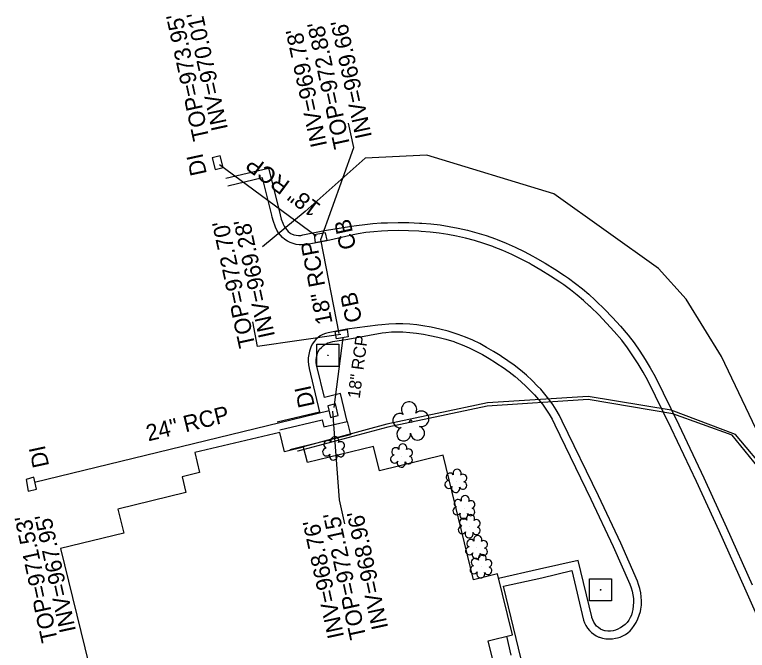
# Model space of a CAD drawing. Extents: x 1614427 to 1617186, y 896524 to 905462.
# Drawn here: x 1615679.7 to 1615858.2, y 904364.8 to 904519.9 of the extents above; entities that cross this region are included whole.
import ezdxf

# ---------------------------------------------------------------- set-up
doc = ezdxf.new("R2010")
doc.units = 0
for name, color, linetype in [('Exist Building', 7, 'Continuous'), ('Exist Other Culture Area Outline', 7, 'Continuous'), ('Exist Roads Curbs', 7, 'Continuous'), ('Exist Roads EOP Other', 7, 'Continuous'), ('Exist Structure Minor Catch Basin', 7, 'Continuous'), ('Exist Structure Minor Catch Basin Leader', 7, 'Continuous'), ('Exist Structure Minor Catch Basin Text', 7, 'Continuous'), ('Exist Structure Minor Catch Basin Top Elevation', 7, 'Continuous'), ('Exist Structure Minor Drop Inlet', 7, 'Continuous'), ('Exist Structure Minor Drop Inlet Leader', 7, 'Continuous'), ('Exist Structure Minor Drop Inlet Text', 7, 'Continuous'), ('Exist Structure Minor Drop Inlet Top Elevation', 7, 'Continuous'), ('Exist Structure Minor Pipes RCP 18 Inch', 7, 'Continuous'), ('Exist Structure Minor Pipes RCP 18 Inch Invert', 7, 'Continuous'), ('Exist Structure Minor Pipes RCP 18 Inch Text', 7, 'Continuous'), ('Exist Structure Minor Pipes RCP 24 Inch', 7, 'Continuous'), ('Exist Structure Minor Pipes RCP 24 Inch Invert', 7, 'Continuous'), ('Exist Structure Minor Pipes RCP 24 Inch Text', 7, 'Continuous'), ('Exist Utilities Other Pole With Base CELL', 7, 'Continuous'), ('Exist Utilities Power UG Cable SUE LOS B', 7, 'Continuous'), ('Exist Utilities TV UG Cable SUE LOS B', 7, 'Continuous'), ('Exist Utilities TV UG FO Cable SUE LOS B', 7, 'Continuous'), ('Exist Vegetation Shrub CELL', 7, 'Continuous'), ('Exist Vegetation Tree CELL', 7, 'Continuous')]:
    doc.layers.add(name, color=color, linetype=linetype)

msp = doc.modelspace()

# ---------------------------------------------------------------- linework, layer by layer
at = {"layer": 'Exist Building'}
msp.add_lwpolyline([(1615796.82, 904359.94), (1615795.04, 904367.19), (1615800.95, 904368.63), (1615797.32, 904383.49), (1615791.48, 904382.06), (1615784.05, 904412.43), (1615768.6, 904408.65), (1615767.15, 904414.58), (1615750.99, 904410.63), (1615750.06, 904414.42), (1615745.4, 904413.28), (1615744.28, 904418), (1615723.6, 904413.1), (1615724.75, 904408.23), (1615720.48, 904407.19), (1615721.42, 904403.35), (1615704.83, 904399.3), (1615706.27, 904393.44), (1615690.83, 904389.67), (1615703.65, 904337.25)], dxfattribs=at)
at = {"layer": 'Exist Other Culture Area Outline'}
msp.add_lwpolyline([(1615760.69, 904420.62), (1615761.47, 904417.39), (1615746.75, 904413.76), (1615746.78, 904413.62)], dxfattribs=at)
at = {"layer": 'Exist Roads Curbs'}
for points in [[(1615731.16, 904479.96), (1615741.52, 904482.45), (1615744.25, 904471.48), (1615744.36, 904471.03), (1615744.65, 904470.03), (1615745.02, 904469.01), (1615745.1, 904468.8), (1615745.35, 904468.28), (1615745.63, 904467.82), (1615745.96, 904467.39), (1615746.33, 904466.99), (1615746.73, 904466.65), (1615746.91, 904466.53), (1615747.16, 904466.4), (1615747.69, 904466.2), (1615748.24, 904466.07), (1615748.81, 904466.02), (1615749.37, 904466.05), (1615749.93, 904466.16), (1615755.19, 904467.22), (1615761.73, 904468.29), (1615763.01, 904468.47), (1615765, 904468.7), (1615766.99, 904468.92), (1615768.97, 904469.07), (1615770.54, 904469.14), (1615773.13, 904469.19), (1615775.72, 904469.16), (1615778.29, 904469.05), (1615778.87, 904469.02), (1615781.1, 904468.84), (1615783.34, 904468.58), (1615785.57, 904468.24), (1615787.78, 904467.82), (1615789.99, 904467.3), (1615792.31, 904466.68), (1615794.6, 904465.98), (1615796.87, 904465.2), (1615797.22, 904465.06), (1615799.45, 904464.16), (1615801.67, 904463.17), (1615803.85, 904462.12), (1615805.98, 904460.99), (1615806.53, 904460.68), (1615808.95, 904459.28), (1615811.33, 904457.81), (1615813.66, 904456.28), (1615814.66, 904455.59), (1615816.36, 904454.35), (1615818.02, 904453.04), (1615819.62, 904451.67), (1615821.16, 904450.26), (1615821.4, 904450.02), (1615823.42, 904448.04), (1615825.38, 904446), (1615827.28, 904443.9), (1615829.15, 904441.72), (1615830.6, 904439.8), (1615831.99, 904437.82), (1615833.31, 904435.79), (1615834.56, 904433.73), (1615835.75, 904431.6), (1615841.49, 904419.88), (1615847.63, 904406.89), (1615853.12, 904394.83), (1615859.38, 904380.83)], [(1615744.3, 904418.61), (1615754.58, 904421.03), (1615754.99, 904419.34), (1615760.69, 904420.62), (1615759.08, 904427.47), (1615755.15, 904426.53), (1615753.27, 904434.19), (1615753.22, 904434.4), (1615753.13, 904435.04), (1615753.12, 904435.68), (1615753.2, 904436.32), (1615753.35, 904436.94), (1615753.57, 904437.54), (1615753.87, 904438.11), (1615753.98, 904438.26), (1615754.41, 904438.74), (1615754.9, 904439.16), (1615755.43, 904439.51), (1615756, 904439.8), (1615756.61, 904440.02), (1615757.24, 904440.15), (1615760.88, 904440.75), (1615769.23, 904442.25), (1615770.08, 904442.37), (1615771.47, 904442.51), (1615772.87, 904442.56), (1615774.27, 904442.52), (1615775.95, 904442.4), (1615777.62, 904442.21), (1615779.27, 904441.93), (1615780.81, 904441.65), (1615782.78, 904441.22), (1615784.74, 904440.72), (1615786.66, 904440.15), (1615787.03, 904440.02), (1615788.76, 904439.36), (1615790.44, 904438.63), (1615792.09, 904437.83), (1615793.7, 904436.97), (1615795.28, 904436.04), (1615796.87, 904435.01), (1615797.18, 904434.82), (1615798.72, 904433.81), (1615800.2, 904432.75), (1615801.63, 904431.63), (1615803.01, 904430.45), (1615804.35, 904429.21), (1615805.65, 904427.9), (1615806.37, 904427.14), (1615807.35, 904426.03), (1615808.26, 904424.89), (1615809.11, 904423.69), (1615809.9, 904422.46), (1615810.62, 904421.19), (1615811.3, 904419.85), (1615820.11, 904401.68), (1615825.51, 904390.16), (1615829.55, 904380.96), (1615829.89, 904380.12), (1615830.15, 904379.26), (1615830.34, 904378.38), (1615830.45, 904377.48), (1615830.48, 904376.57), (1615830.43, 904375.67), (1615830.3, 904374.77), (1615830.16, 904374.13), (1615829.95, 904373.46), (1615829.67, 904372.83), (1615829.31, 904372.23), (1615828.89, 904371.67), (1615828.41, 904371.17), (1615827.87, 904370.72), (1615827.29, 904370.34), (1615827.23, 904370.3), (1615826.68, 904370), (1615826.1, 904369.76), (1615825.49, 904369.6), (1615824.86, 904369.52), (1615824.23, 904369.51), (1615823.6, 904369.59), (1615823.52, 904369.6), (1615822.96, 904369.79), (1615822.42, 904370.05), (1615821.93, 904370.39), (1615821.49, 904370.78), (1615821.1, 904371.23), (1615820.78, 904371.73), (1615820.53, 904372.27), (1615820.35, 904372.84), (1615820.31, 904373.03), (1615817, 904386.76), (1615807.59, 904384.63), (1615797.6, 904382.36)], [(1615799.53, 904368.28), (1615800.62, 904363.71)]]:
    msp.add_lwpolyline(points, dxfattribs=at)
at = {"layer": 'Exist Roads EOP Other'}
for points in [[(1615863.88, 904365.98), (1615857.57, 904380.02), (1615851.31, 904394.01), (1615845.82, 904406.05), (1615839.69, 904419.02), (1615833.99, 904430.67), (1615832.84, 904432.72), (1615831.62, 904434.73), (1615830.34, 904436.7), (1615828.98, 904438.63), (1615827.6, 904440.47), (1615825.79, 904442.58), (1615823.92, 904444.64), (1615822, 904446.64), (1615820.02, 904448.59), (1615819.79, 904448.8), (1615818.3, 904450.18), (1615816.75, 904451.5), (1615815.16, 904452.76), (1615813.52, 904453.96), (1615812.55, 904454.62), (1615810.26, 904456.13), (1615807.92, 904457.57), (1615805.55, 904458.95), (1615805.03, 904459.24), (1615802.95, 904460.34), (1615800.83, 904461.37), (1615798.67, 904462.32), (1615796.49, 904463.21), (1615796.19, 904463.32), (1615793.98, 904464.08), (1615791.76, 904464.76), (1615789.5, 904465.37), (1615787.37, 904465.87), (1615785.23, 904466.28), (1615783.08, 904466.61), (1615780.91, 904466.86), (1615778.74, 904467.03), (1615778.2, 904467.06), (1615775.67, 904467.17), (1615773.14, 904467.2), (1615770.6, 904467.15), (1615769.08, 904467.08), (1615767.17, 904466.94), (1615765.27, 904466.72), (1615763.38, 904466.42), (1615762.18, 904466.19), (1615755.73, 904464.72), (1615752.74, 904464.11), (1615750.46, 904463.74), (1615749.71, 904463.7), (1615748.97, 904463.74), (1615748.23, 904463.85), (1615747.51, 904464.04), (1615746.81, 904464.31), (1615746.15, 904464.65), (1615745.53, 904465.05), (1615744.96, 904465.55), (1615744.44, 904466.09), (1615743.98, 904466.69), (1615743.59, 904467.34), (1615743.27, 904468.02), (1615743.16, 904468.31), (1615742.76, 904469.41), (1615742.43, 904470.52), (1615742.31, 904471.01), (1615740.06, 904480.05), (1615731.63, 904478.03)], [(1615803.08, 904362.72), (1615798.82, 904380.47), (1615808.12, 904382.55), (1615815.45, 904384.33), (1615818.31, 904372.21), (1615818.56, 904371.53), (1615818.88, 904370.89), (1615819.27, 904370.28), (1615819.72, 904369.72), (1615820.23, 904369.21), (1615820.8, 904368.76), (1615821.41, 904368.38), (1615822.06, 904368.07), (1615822.16, 904368.03), (1615822.93, 904367.82), (1615823.72, 904367.69), (1615824.52, 904367.64), (1615825.32, 904367.67), (1615826.11, 904367.78), (1615826.56, 904367.88), (1615827.25, 904368.08), (1615827.9, 904368.36), (1615828.53, 904368.71), (1615829.1, 904369.13), (1615829.63, 904369.61), (1615830.07, 904370.11), (1615830.63, 904370.87), (1615831.12, 904371.67), (1615831.54, 904372.51), (1615831.89, 904373.39), (1615832.16, 904374.29), (1615832.29, 904374.86), (1615832.4, 904375.87), (1615832.42, 904376.89), (1615832.37, 904377.9), (1615832.23, 904378.91), (1615832.02, 904379.91), (1615831.73, 904380.88), (1615831.41, 904381.72), (1615827.35, 904390.99), (1615821.94, 904402.55), (1615813.11, 904420.75), (1615812.4, 904422.15), (1615811.63, 904423.51), (1615810.78, 904424.83), (1615809.87, 904426.1), (1615808.9, 904427.33), (1615807.86, 904428.51), (1615807.1, 904429.31), (1615805.76, 904430.66), (1615804.36, 904431.96), (1615802.91, 904433.2), (1615801.41, 904434.37), (1615799.86, 904435.48), (1615798.27, 904436.52), (1615797.95, 904436.72), (1615796.34, 904437.76), (1615794.69, 904438.74), (1615793, 904439.64), (1615791.28, 904440.47), (1615789.52, 904441.23), (1615787.73, 904441.91), (1615787.28, 904442.07), (1615785.28, 904442.67), (1615783.25, 904443.19), (1615781.2, 904443.64), (1615779.14, 904444.01), (1615777.69, 904444.23), (1615775.99, 904444.39), (1615774.27, 904444.47), (1615772.56, 904444.47), (1615770.84, 904444.39), (1615769.13, 904444.23), (1615768.17, 904444.11), (1615760.58, 904443.14), (1615756.04, 904442.28), (1615755.38, 904442.11), (1615754.75, 904441.85), (1615754.15, 904441.53), (1615753.6, 904441.14), (1615753.09, 904440.68), (1615752.65, 904440.17), (1615752.26, 904439.61), (1615751.95, 904439.01), (1615751.77, 904438.57), (1615751.51, 904437.78), (1615751.33, 904436.97), (1615751.23, 904436.15), (1615751.21, 904435.33), (1615751.27, 904434.5), (1615751.41, 904433.69), (1615751.44, 904433.59), (1615753.95, 904422.91), (1615743.63, 904420.46)]]:
    msp.add_lwpolyline(points, dxfattribs=at)
at = {"layer": 'Exist Structure Minor Catch Basin'}
for points in [[(1615752.63, 904466.14), (1615752.87, 904464.3), (1615755.81, 904464.86), (1615755.43, 904466.66), (1615752.63, 904466.14)], [(1615758.08, 904440.83), (1615757.8, 904442.63), (1615760.71, 904443.08), (1615760.92, 904441.28), (1615758.08, 904440.83)]]:
    msp.add_lwpolyline(points, dxfattribs=at)
at = {"layer": 'Exist Structure Minor Catch Basin Leader'}
for points in [[(1615754.3, 904465.06), (1615762.34, 904487.51), (1615761.06, 904493.37)], [(1615759.19, 904441.86), (1615738.84, 904438.98), (1615737.67, 904444.93)]]:
    msp.add_lwpolyline(points, dxfattribs=at)
at = {"layer": 'Exist Structure Minor Drop Inlet'}
for points in [[(1615728.53, 904482.09), (1615730.47, 904482.6), (1615729.75, 904485.43), (1615727.83, 904484.96), (1615728.53, 904482.09)], [(1615756.6, 904421.64), (1615758.47, 904422.1), (1615757.83, 904424.96), (1615755.96, 904424.48), (1615756.6, 904421.64)], [(1615684.32, 904407.06), (1615682.44, 904406.53), (1615682.99, 904403.69), (1615685.01, 904404.19), (1615684.32, 904407.06)]]:
    msp.add_lwpolyline(points, dxfattribs=at)
at = {"layer": 'Exist Structure Minor Drop Inlet Leader'}
msp.add_lwpolyline([(1615757.12, 904423.15), (1615758.78, 904401.59), (1615760.05, 904395.73)], dxfattribs=at)
at = {"layer": 'Exist Structure Minor Pipes RCP 18 Inch'}
for p, q in [((1615753.15, 904465.83), (1615729.6, 904483.25)), ((1615753.15, 904465.83), (1615729.6, 904483.25)), ((1615758.75, 904442.15), (1615754.3, 904465.06)), ((1615758.75, 904442.15), (1615754.3, 904465.06)), ((1615759.66, 904441.1), (1615757.43, 904424.11)), ((1615759.66, 904441.1), (1615757.43, 904424.11))]:
    msp.add_line(p, q, dxfattribs=at)
at = {"layer": 'Exist Structure Minor Pipes RCP 24 Inch'}
msp.add_line((1615756.34, 904423.26), (1615684.48, 904405.75), dxfattribs=at)
msp.add_line((1615756.34, 904423.26), (1615684.48, 904405.75), dxfattribs=at)
at = {"layer": 'Exist Utilities Other Pole With Base CELL'}
for p, q in [((1615756, 904436.8), (1615756, 904436.8)), ((1615822.45, 904379.6), (1615822.45, 904379.6))]:
    msp.add_line(p, q, dxfattribs=at)
for points in [[(1615753.27, 904439.5), (1615758.67, 904439.5), (1615758.67, 904434.1), (1615753.27, 904434.1), (1615753.27, 904439.5)], [(1615819.73, 904382.3), (1615825.13, 904382.3), (1615825.13, 904376.9), (1615819.73, 904376.9), (1615819.73, 904382.3)]]:
    msp.add_lwpolyline(points, dxfattribs=at)
for centre in [(1615756, 904436.8), (1615822.45, 904379.6)]:
    msp.add_circle(centre, 0.0707, dxfattribs=at)
at = {"layer": 'Exist Utilities Power UG Cable SUE LOS B'}
msp.add_lwpolyline([(1616024.8, 904379.75), (1616007.51, 904376.09), (1615983.58, 904379.37), (1615970.76, 904382.21), (1615936.94, 904387.13), (1615897.7, 904396.33), (1615868.35, 904406.71), (1615862.89, 904413.51), (1615851.92, 904436.53), (1615843.3, 904450.47), (1615836.53, 904457.93), (1615811.09, 904476.14), (1615780.1, 904485.64), (1615765.05, 904484.84), (1615750.44, 904471.86), (1615740.03, 904463.22)], dxfattribs=at)
at = {"layer": 'Exist Utilities TV UG Cable SUE LOS B'}
msp.add_lwpolyline([(1616027.58, 904363.35), (1616023.21, 904368.31), (1616017.83, 904371.19), (1615998.91, 904375.25), (1615970.55, 904379.25), (1615936.7, 904383.75), (1615897.49, 904393.93), (1615866.72, 904404.04), (1615862.97, 904406.89), (1615854.55, 904417.3), (1615840.06, 904422.53), (1615819.41, 904426.03), (1615794.82, 904424.38), (1615770.62, 904419.24), (1615748.65, 904413.39), (1615748.63, 904413.39)], dxfattribs=at)
at = {"layer": 'Exist Utilities TV UG FO Cable SUE LOS B'}
msp.add_lwpolyline([(1616082.03, 904205.63), (1616078.76, 904211.5), (1616072.95, 904217.64), (1616063.83, 904236.79), (1616050.03, 904274.65), (1616036.99, 904318.99), (1616023.92, 904368.58), (1616017.91, 904371.93), (1615998.76, 904375.92), (1615970.79, 904380.24), (1615936.88, 904384.46), (1615897.53, 904394.73), (1615867.22, 904404.56), (1615863.54, 904407.73), (1615855.35, 904417.46), (1615839.69, 904423.44), (1615819.45, 904426.72), (1615794.88, 904425.22), (1615770.33, 904420), (1615748.51, 904414.05)], dxfattribs=at)
at = {"layer": 'Exist Vegetation Shrub CELL'}
for p, q in [((1615757.47, 904413.93), (1615757.47, 904413.93)), ((1615774.01, 904412.17), (1615774.01, 904412.17)), ((1615787.26, 904405.99), (1615787.26, 904405.99)), ((1615789.22, 904399.55), (1615789.22, 904399.55)), ((1615790.53, 904394.93), (1615790.53, 904394.93)), ((1615792.29, 904389.81), (1615792.29, 904389.81)), ((1615793.38, 904385.18), (1615793.38, 904385.18))]:
    msp.add_line(p, q, dxfattribs=at)
for centre, radius, start, end in [((1615757.69, 904415.97), 0.99, 334.8391, 200.4717), ((1615755.98, 904415.05), 0.968, 35.8908, 245.4216), ((1615759.14, 904414.8), 0.929, 284.4567, 126.0861), ((1615774.24, 904414.21), 0.99, 334.8391, 200.4717), ((1615755.67, 904413.22), 0.955, 95.1099, 327.9534), ((1615757.34, 904412.24), 0.984, 151.2797, 21.387), ((1615759.1, 904413), 0.937, 204.9913, 73.4601), ((1615772.53, 904413.3), 0.968, 35.8908, 245.4216), ((1615775.68, 904413.04), 0.929, 284.4567, 126.0861), ((1615772.21, 904411.47), 0.955, 95.1099, 327.9534), ((1615773.88, 904410.49), 0.984, 151.2797, 21.387), ((1615775.65, 904411.24), 0.937, 204.9913, 73.4601), ((1615787.49, 904408.03), 0.99, 334.8391, 200.4717), ((1615785.78, 904407.11), 0.968, 35.8908, 245.4216), ((1615788.93, 904406.86), 0.929, 284.4567, 126.0861), ((1615785.46, 904405.28), 0.955, 95.1099, 327.9534), ((1615788.9, 904405.06), 0.937, 204.9913, 73.4601), ((1615787.13, 904404.3), 0.984, 151.2797, 21.387), ((1615789.44, 904401.59), 0.99, 334.8391, 200.4717), ((1615787.73, 904400.67), 0.968, 35.8908, 245.4216), ((1615790.89, 904400.41), 0.929, 284.4567, 126.0861), ((1615787.42, 904398.84), 0.955, 95.1099, 327.9534), ((1615789.09, 904397.86), 0.984, 151.2797, 21.387), ((1615790.85, 904398.62), 0.937, 204.9913, 73.4601), ((1615789.05, 904396.05), 0.968, 35.8908, 245.4216), ((1615790.76, 904396.97), 0.99, 334.8391, 200.4717), ((1615792.21, 904395.8), 0.929, 284.4567, 126.0861), ((1615788.73, 904394.22), 0.955, 95.1099, 327.9534), ((1615792.17, 904394), 0.937, 204.9913, 73.4601), ((1615790.41, 904393.24), 0.984, 151.2797, 21.387), ((1615790.81, 904390.94), 0.968, 35.8908, 245.4216), ((1615792.52, 904391.86), 0.99, 334.8391, 200.4717), ((1615793.96, 904390.68), 0.929, 284.4567, 126.0861), ((1615790.49, 904389.11), 0.955, 95.1099, 327.9534), ((1615793.93, 904388.89), 0.937, 204.9913, 73.4601), ((1615792.16, 904388.13), 0.984, 151.2797, 21.387), ((1615793.61, 904387.22), 0.99, 334.8391, 200.4717), ((1615791.9, 904386.31), 0.968, 35.8908, 245.4216), ((1615795.05, 904386.05), 0.929, 284.4567, 126.0861), ((1615791.58, 904384.48), 0.955, 95.1099, 327.9534), ((1615793.25, 904383.5), 0.984, 151.2797, 21.387), ((1615795.02, 904384.25), 0.937, 204.9913, 73.4601)]:
    msp.add_arc(centre, radius, start, end, dxfattribs=at)
at = {"layer": 'Exist Vegetation Tree CELL'}
msp.add_line((1615776.18, 904420.71), (1615776.18, 904420.71), dxfattribs=at)
msp.add_circle((1615776.18, 904420.71), 0.326, dxfattribs=at)
for centre, radius, start, end in [((1615775.79, 904423.58), 1.86, 330.1651, 219.7134), ((1615773.57, 904420.86), 1.73, 62.6636, 279.3457), ((1615778.73, 904421.3), 1.9, 257.1011, 134.1999), ((1615774.47, 904417.59), 1.69, 111.5671, 6.231), ((1615777.85, 904417.81), 1.7, 181.2822, 74.56)]:
    msp.add_arc(centre, radius, start, end, dxfattribs=at)

# ---------------------------------------------------------------- texts
at = {"layer": 'Exist Structure Minor Catch Basin Text'}
for p in [(1615762.94, 904463.05), (1615764.39, 904445.25)]:
    msp.add_text('CB', height=4, rotation=102.2667, dxfattribs=at).set_placement(p)
at = {"layer": 'Exist Structure Minor Catch Basin Top Elevation'}
for s, p in [("TOP=972.88'", (1615761.5, 904487.65)), ("TOP=972.70'", (1615738.34, 904439.12))]:
    msp.add_text(s, height=4, rotation=102.2667, dxfattribs=at).set_placement(p)
at = {"layer": 'Exist Structure Minor Drop Inlet Text'}
for p in [(1615726.52, 904481.07), (1615752.83, 904424.51), (1615688.1, 904409.86)]:
    msp.add_text('DI', height=4, rotation=102.2667, dxfattribs=at).set_placement(p)
at = {"layer": 'Exist Structure Minor Drop Inlet Top Elevation'}
for s, p in [("TOP=973.95'", (1615727.13, 904489.61)), ("TOP=971.53'", (1615690.21, 904367.25)), ("TOP=972.15'", (1615765.38, 904367.99))]:
    msp.add_text(s, height=4, rotation=102.2667, dxfattribs=at).set_placement(p)
at = {"layer": 'Exist Structure Minor Pipes RCP 18 Inch Invert'}
for s, p in [("INV=970.01'", (1615731.65, 904492.03)), ("INV=969.66'", (1615766.75, 904490.12)), ("INV=969.78'", (1615755.83, 904488)), ("INV=969.28'", (1615743.13, 904441.52)), ("INV=968.96'", (1615770.71, 904370.38))]:
    msp.add_text(s, height=4, rotation=102.2667, dxfattribs=at).set_placement(p)
at = {"layer": 'Exist Structure Minor Pipes RCP 18 Inch Text'}
for height, rotation, p in [(4, 143.5072, (1615754.52, 904473.39)), (4, 100.9994, (1615757.16, 904444.69)), (3, 82.5271, (1615763.74, 904426.13))]:
    msp.add_text('18" RCP', height=height, rotation=rotation, dxfattribs=at).set_placement(p)
at = {"layer": 'Exist Structure Minor Pipes RCP 24 Inch Invert'}
for s, p in [("INV=967.95'", (1615694.63, 904369.64)), ("INV=968.76'", (1615759.98, 904368.2))]:
    msp.add_text(s, height=4, rotation=102.2667, dxfattribs=at).set_placement(p)
at = {"layer": 'Exist Structure Minor Pipes RCP 24 Inch Text'}
msp.add_text('24" RCP', height=4, rotation=13.6911, dxfattribs=at).set_placement((1615712.23, 904415.8))

doc.saveas('drawing.dxf')
